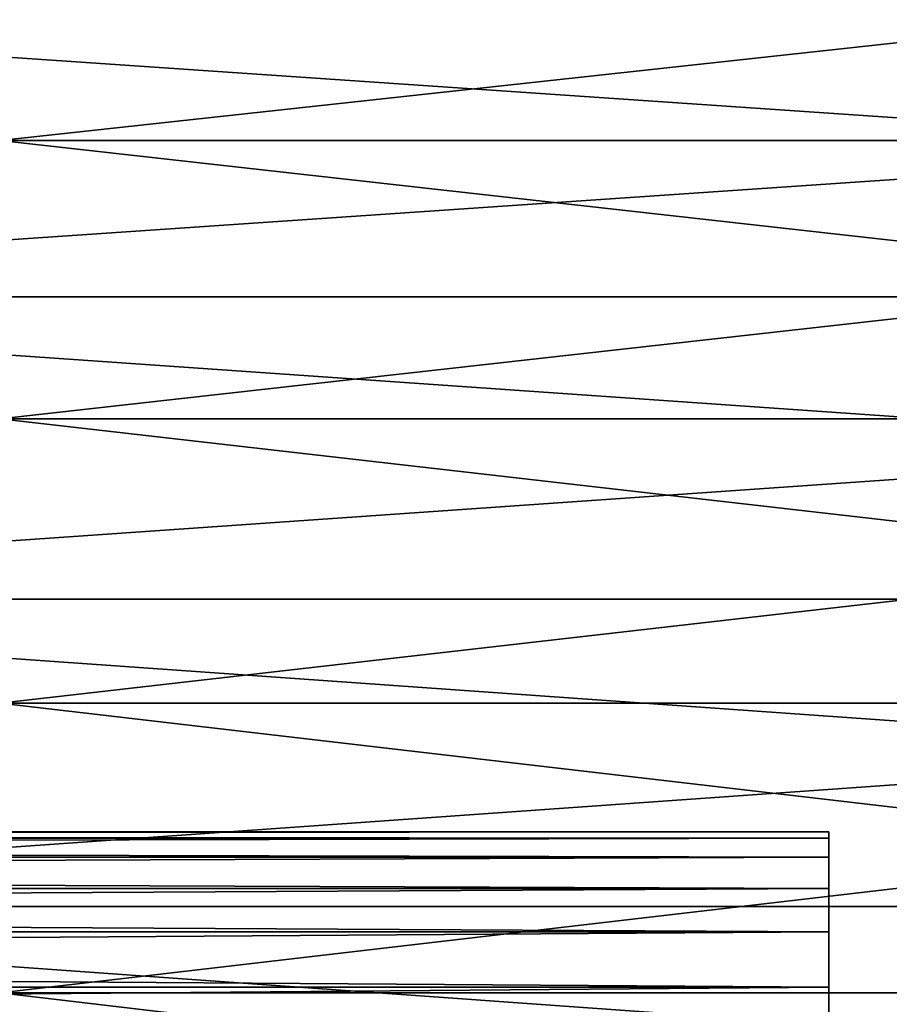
# Model space of a CAD drawing. Header units: metres. Extents: x -17 to 65, y -30 to 30.
# Tile 307 of 413: x 48.1 to 52.3, y 7.2 to 11.9. Entities that reach past the tile are written whole.
import ezdxf

# ---------------------------------------------------------------- set-up
doc = ezdxf.new("R2010")
doc.units = ezdxf.units.M
doc.layers.add('solid_508461', color=7, linetype='CONTINUOUS')

msp = doc.modelspace()

# ---------------------------------------------------------------- linework, layer by layer
at = {"layer": 'solid_508461'}
for points in [[(60, 11.336921, 24.504576), (48, 11.336921, 24.504576), (48, 12.647047, 23.854815)], [(60, 11.336921, 24.504576), (48, 12.647047, 23.854815), (60, 12.647047, 23.854815)], [(60, 12.647047, -23.854815), (48, 12.647047, -23.854815), (48, 11.336921, -24.504576)], [(60, 12.647047, -23.854815), (48, 11.336921, -24.504576), (60, 11.336921, -24.504576)], [(44, 12.013618, 27.489506), (44, 10.582563, 28.071505), (65, 12.013584, 27.489523)], [(44, 12.013618, -27.489506), (65, 12.013584, -27.489523), (65, 10.582579, -28.071493)], [(44, 10.582563, -28.071505), (44, 12.013618, -27.489506), (65, 10.582579, -28.071493)], [(44, 10.582563, 28.071505), (65, 10.582579, 28.071493), (65, 12.013584, 27.489523)], [(60, 9.993826, 25.082329), (48, 9.993826, 25.082329), (48, 11.336921, 24.504576)], [(60, 9.993826, 25.082329), (48, 11.336921, 24.504576), (60, 11.336921, 24.504576)], [(60, 11.336921, -24.504576), (48, 11.336921, -24.504576), (48, 9.993826, -25.082329)], [(60, 11.336921, -24.504576), (48, 9.993826, -25.082329), (60, 9.993826, -25.082329)], [(44, 9.123446, 28.579062), (65, 9.123444, 28.579062), (65, 10.582579, 28.071493)], [(44, 10.582563, 28.071505), (44, 9.123446, 28.579062), (65, 10.582579, 28.071493)], [(44, 10.582563, -28.071505), (65, 10.582579, -28.071493), (65, 9.123444, -28.579062)], [(44, 9.123446, -28.579062), (44, 10.582563, -28.071505), (65, 9.123444, -28.579062)], [(60, 8.621131, 25.586639), (48, 8.621131, 25.586639), (48, 9.993826, 25.082329)], [(60, 8.621131, 25.586639), (48, 9.993826, 25.082329), (60, 9.993826, 25.082329)], [(60, 9.993826, -25.082329), (48, 9.993826, -25.082329), (48, 8.621131, -25.586639)], [(60, 9.993826, -25.082329), (48, 8.621131, -25.586639), (60, 8.621131, -25.586639)], [(44, 9.123446, 28.579062), (44, 7.640134, 29.010832), (65, 9.123444, 28.579062)], [(44, 9.123446, -28.579062), (65, 9.123444, -28.579062), (65, 7.640128, -29.010834)], [(44, 7.640134, -29.010832), (44, 9.123446, -28.579062), (65, 7.640128, -29.010834)], [(44, 7.640134, 29.010832), (65, 7.640128, 29.010834), (65, 9.123444, 28.579062)], [(60, 7.223251, 26.015852), (48, 7.223251, 26.015852), (48, 8.621131, 25.586639)], [(60, 7.223251, 26.015852), (48, 8.621131, 25.586639), (60, 8.621131, 25.586639)], [(60, 8.621131, -25.586639), (48, 8.621131, -25.586639), (48, 7.223251, -26.015852)], [(60, 8.621131, -25.586639), (48, 7.223251, -26.015852), (60, 7.223251, -26.015852)], [(52, 8.000004), (13.5, 7.999997), (13.5, 7.969555, 0.697266)], [(52, 8.000004), (52, 7.969554, -0.697277), (13.5, 7.999997)], [(52, 7.969554, 0.697277), (52, 8.000004), (13.5, 7.969555, 0.697266)], [(52, 7.969554, -0.697277), (13.5, 7.969555, -0.697266), (13.5, 7.999997)], [(52, 7.969554, 0.697277), (52, 7.969554, -0.697277), (52, 8.000004)], [(52, 7.87846, -1.389211), (13.5, 7.878464, -1.389162), (13.5, 7.969555, -0.697266)], [(52, 7.969554, -0.697277), (52, 7.87846, -1.389211), (13.5, 7.969555, -0.697266)], [(52, 7.969554, 0.697277), (13.5, 7.969555, 0.697266), (13.5, 7.878464, 1.389162)], [(52, 7.87846, 1.389211), (52, 7.969554, 0.697277), (13.5, 7.878464, 1.389162)], [(52, 7.87846, 1.389211), (52, 7.87846, -1.389211), (52, 7.969554, -0.697277)], [(52, 7.87846, 1.389211), (52, 7.969554, -0.697277), (52, 7.969554, 0.697277)], [(52, 7.72739, -2.070597), (13.5, 7.727397, -2.07058), (13.5, 7.878464, -1.389162)], [(52, 7.87846, -1.389211), (52, 7.72739, -2.070597), (13.5, 7.878464, -1.389162)], [(52, 7.87846, 1.389211), (13.5, 7.878464, 1.389162), (13.5, 7.727397, 2.07058)], [(52, 7.72739, 2.070597), (52, 7.87846, 1.389211), (13.5, 7.727397, 2.07058)], [(52, 7.72739, 2.070597), (52, 7.72739, -2.070597), (52, 7.87846, -1.389211)], [(52, 7.72739, 2.070597), (52, 7.87846, -1.389211), (52, 7.87846, 1.389211)], [(52, 7.517533, -2.736187), (13.5, 7.51755, -2.736134), (13.5, 7.727397, -2.07058)], [(52, 7.72739, -2.070597), (52, 7.517533, -2.736187), (13.5, 7.727397, -2.07058)], [(52, 7.72739, 2.070597), (13.5, 7.727397, 2.07058), (13.5, 7.51755, 2.736134)], [(52, 7.517533, 2.736187), (52, 7.72739, 2.070597), (13.5, 7.51755, 2.736134)], [(52, 7.517533, 2.736187), (52, 7.517533, -2.736187), (52, 7.72739, -2.070597)], [(52, 7.517533, 2.736187), (52, 7.72739, -2.070597), (52, 7.72739, 2.070597)], [(44, 7.640134, 29.010832), (44, 6.136563, 29.365671), (65, 7.640128, 29.010834)], [(44, 7.640134, -29.010832), (65, 7.640128, -29.010834), (65, 6.136523, -29.365679)], [(44, 6.136563, -29.365671), (44, 7.640134, -29.010832), (65, 6.136523, -29.365679)], [(44, 6.136563, 29.365671), (65, 6.136523, 29.365679), (65, 7.640128, 29.010834)], [(52, 7.250447, -3.380962), (13.5, 7.250454, -3.380956), (13.5, 7.51755, -2.736134)], [(52, 7.517533, -2.736187), (52, 7.250447, -3.380962), (13.5, 7.51755, -2.736134)], [(52, 7.517533, 2.736187), (13.5, 7.51755, 2.736134), (13.5, 7.250454, 3.380956)], [(52, 7.250447, 3.380962), (52, 7.517533, 2.736187), (13.5, 7.250454, 3.380956)], [(52, 7.250447, 3.380962), (52, 7.250447, -3.380962), (52, 7.517533, -2.736187)], [(52, 7.250447, 3.380962), (52, 7.517533, -2.736187), (52, 7.517533, 2.736187)], [(52, 6.928203, -4), (13.5, 6.928203, -4), (13.5, 7.250454, -3.380956)], [(52, 7.250447, -3.380962), (52, 6.928203, -4), (13.5, 7.250454, -3.380956)], [(52, 7.250447, 3.380962), (13.5, 7.250454, 3.380956), (13.5, 6.928203, 4)], [(52, 6.928203, 4), (52, 7.250447, 3.380962), (13.5, 6.928203, 4)], [(52, 6.93666, -0.939497), (52, 6.928203, -4), (52, 7.250447, -3.380962)], [(52, 6.928203, 4), (52, 7.250447, -3.380962), (52, 7.250447, 3.380962)], [(52, 6.992938, 0.314183), (52, 7.250447, -3.380962), (52, 6.928203, 4)], [(52, 6.992938, -0.314179), (52, 6.93666, -0.939497), (52, 7.250447, -3.380962)], [(52, 6.992938, 0.314183), (52, 6.992938, -0.314179), (52, 7.250447, -3.380962)], [(60, 5.804135, 26.368771), (48, 5.804135, 26.368771), (48, 7.223251, 26.015852)], [(60, 5.804135, 26.368771), (48, 7.223251, 26.015852), (60, 7.223251, 26.015852)], [(60, 7.223251, -26.015852), (48, 7.223251, -26.015852), (48, 5.804135, -26.368771)], [(60, 7.223251, -26.015852), (48, 5.804135, -26.368771), (60, 5.804135, -26.368771)]]:
    msp.add_3dface(points, dxfattribs=at)

doc.saveas('drawing.dxf')
